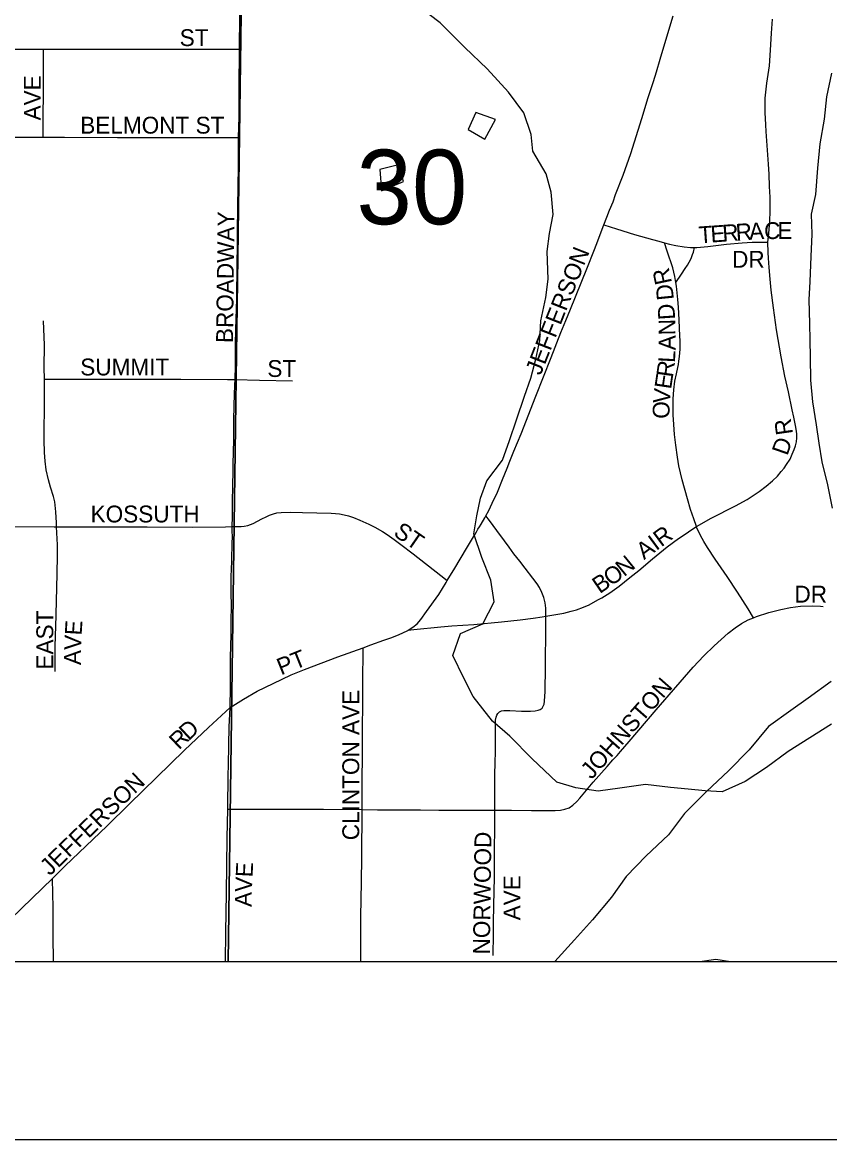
# Model space of a CAD drawing. Extents: x 0 to 1391, y -24 to 440.
# Drawn here: x 540.97 to 550.03, y 280 to 292.55 of the extents above; entities that cross this region are included whole.
import ezdxf

# ---------------------------------------------------------------- set-up
doc = ezdxf.new("R2010")
doc.units = 0
for name, color, linetype in [('GM_X_City_Street', 7, 'Continuous'), ('GM_X_City_Street_Text', 7, 'Continuous'), ('GM_X_Corporation', 7, 'Continuous'), ('GM_X_Minor_Lake', 7, 'Continuous'), ('GM_X_Minor_River', 7, 'Continuous'), ('GM_X_Section', 7, 'Continuous'), ('GM_X_Section_Text', 7, 'Continuous'), ('GM_X_Township', 7, 'Continuous'), ('SH_Data', 7, 'Continuous')]:
    doc.layers.add(name, color=color, linetype=linetype)

msp = doc.modelspace()

# ---------------------------------------------------------------- linework, layer by layer
at = {"layer": 'GM_X_City_Street'}
for points in [[(543.406, 292.248), (543.407, 292.284), (543.408, 292.357), (543.41, 292.516), (543.412, 292.685)], [(547.495, 290.273), (547.528, 290.359), (547.56, 290.438), (547.601, 290.534), (547.628, 290.614), (547.711, 290.832), (547.8, 291.077), (547.922, 291.468), (547.994, 291.704), (548.052, 291.886), (548.087, 291.994), (548.128, 292.134), (548.214, 292.423), (548.272, 292.623)], [(549.336, 290.08), (549.347, 290.176), (549.359, 290.317), (549.362, 290.427), (549.362, 290.584), (549.354, 290.706), (549.35, 290.843), (549.342, 290.957), (549.327, 291.165), (549.317, 291.324), (549.312, 291.398), (549.305, 291.535), (549.305, 291.647), (549.308, 291.696), (549.326, 291.867), (549.354, 292.06), (549.361, 292.177), (549.369, 292.299), (549.377, 292.429), (549.388, 292.586)], [(539.833, 292.249), (540.122, 292.248), (541.208, 292.249)], [(541.203, 291.259), (541.204, 291.39), (541.207, 291.858), (541.207, 292.129), (541.208, 292.249)], [(541.208, 292.249), (541.277, 292.249), (541.55, 292.248), (542.803, 292.246), (543.299, 292.247), (543.406, 292.248)], [(543.397, 291.256), (543.401, 291.488), (543.402, 291.561), (543.403, 291.765), (543.403, 291.884), (543.404, 291.968), (543.404, 292.004), (543.405, 292.053), (543.406, 292.211), (543.406, 292.248)], [(539.836, 291.251), (540.699, 291.258), (541.203, 291.259)], [(541.203, 291.259), (541.444, 291.259), (542.039, 291.255), (542.871, 291.255), (543.243, 291.256), (543.397, 291.256)], [(543.356, 288.537), (543.361, 288.695), (543.363, 288.834), (543.363, 288.938), (543.366, 289.097), (543.369, 289.217), (543.376, 289.44), (543.375, 289.57), (543.38, 289.707), (543.379, 289.767), (543.382, 289.868), (543.385, 290.011), (543.385, 290.192), (543.388, 290.48), (543.395, 290.931), (543.397, 291.241), (543.397, 291.256)], [(546.173, 287.005), (546.206, 287.068), (546.243, 287.147), (546.303, 287.272), (546.36, 287.415), (546.41, 287.54), (546.442, 287.622), (546.487, 287.734), (546.566, 287.928), (546.734, 288.351), (546.903, 288.784), (547.014, 289.067), (547.068, 289.2), (547.122, 289.328), (547.306, 289.78), (547.389, 289.996), (547.427, 290.094), (547.465, 290.196), (547.495, 290.273)], [(547.495, 290.273), (547.637, 290.229), (547.839, 290.167), (548.042, 290.11), (548.113, 290.09), (548.177, 290.072)], [(548.305, 289.625), (548.294, 289.695), (548.27, 289.792), (548.207, 289.98), (548.177, 290.072)], [(548.177, 290.072), (548.232, 290.057), (548.303, 290.042), (548.398, 290.027), (548.469, 290.02), (548.512, 290.02)], [(548.305, 289.625), (548.368, 289.721), (548.409, 289.783), (548.433, 289.822), (548.453, 289.857), (548.474, 289.895), (548.492, 289.941), (548.503, 289.968), (548.512, 290.02)], [(548.512, 290.02), (548.541, 290.02), (548.662, 290.031), (548.872, 290.058), (549.048, 290.072), (549.16, 290.078), (549.268, 290.081), (549.336, 290.08)], [(548.534, 286.887), (548.702, 286.979), (548.975, 287.117), (549.105, 287.19), (549.239, 287.279), (549.317, 287.341), (549.388, 287.4), (549.444, 287.453), (549.487, 287.505), (549.518, 287.543), (549.545, 287.584), (549.585, 287.644), (549.611, 287.7), (549.632, 287.753), (549.647, 287.792), (549.658, 287.836), (549.661, 287.883), (549.661, 287.927), (549.655, 287.98), (549.646, 288.021), (549.629, 288.115), (549.611, 288.198), (549.567, 288.398), (549.528, 288.574), (549.487, 288.792), (549.434, 289.095), (549.398, 289.342), (549.375, 289.54), (549.363, 289.666), (549.351, 289.796), (549.342, 289.899), (549.339, 289.964), (549.336, 290.08)], [(548.534, 286.887), (548.505, 286.971), (548.47, 287.076), (548.434, 287.196), (548.376, 287.411), (548.339, 287.569), (548.321, 287.666), (548.302, 287.8), (548.288, 287.921), (548.276, 288.089), (548.275, 288.137), (548.272, 288.235), (548.273, 288.321), (548.28, 288.42), (548.294, 288.518), (548.312, 288.6), (548.326, 288.671), (548.333, 288.705), (548.338, 288.744), (548.346, 288.795), (548.352, 288.877), (548.352, 288.926), (548.351, 288.95), (548.351, 288.975), (548.348, 289.023), (548.34, 289.207), (548.333, 289.349), (548.326, 289.436), (548.312, 289.585), (548.305, 289.625)], [(541.216, 288.54), (541.215, 288.674), (541.216, 288.922), (541.207, 289.195)], [(541.354, 286.883), (541.352, 286.927), (541.344, 287.051), (541.332, 287.162), (541.319, 287.222), (541.285, 287.329), (541.261, 287.412), (541.238, 287.521), (541.225, 287.62), (541.217, 287.718), (541.213, 287.855), (541.216, 288.327), (541.217, 288.426), (541.216, 288.54)], [(541.216, 288.54), (541.361, 288.54), (542.166, 288.541), (542.749, 288.541), (543.27, 288.539), (543.356, 288.537)], [(543.325, 286.885), (543.326, 286.996), (543.326, 287.094), (543.329, 287.217), (543.331, 287.291), (543.335, 287.563), (543.335, 287.588), (543.341, 287.859), (543.344, 288.073), (543.347, 288.248), (543.353, 288.478), (543.356, 288.537)], [(543.356, 288.537), (543.63, 288.531), (544, 288.522)], [(543.325, 286.885), (543.425, 286.888), (543.46, 286.891), (543.501, 286.898), (543.529, 286.908), (543.56, 286.921), (543.658, 286.973), (543.704, 286.996), (543.745, 287.014), (543.788, 287.03), (543.824, 287.039), (543.874, 287.043), (543.977, 287.046), (544.114, 287.044), (544.436, 287.037), (544.485, 287.034), (544.527, 287.029), (544.581, 287.019), (544.63, 287.006), (544.686, 286.986), (544.758, 286.957), (544.859, 286.914), (544.925, 286.88), (545.012, 286.829), (545.063, 286.795), (545.142, 286.74), (545.218, 286.684), (545.355, 286.58), (545.665, 286.337), (545.739, 286.279)], [(545.739, 286.279), (545.824, 286.417), (545.953, 286.639), (546.033, 286.772), (546.05, 286.802), (546.067, 286.828), (546.083, 286.855), (546.1, 286.882), (546.118, 286.911), (546.16, 286.982), (546.173, 287.005)], [(546.846, 285.878), (546.846, 285.927), (546.844, 285.968), (546.837, 286.029), (546.822, 286.089), (546.8, 286.147), (546.772, 286.202), (546.747, 286.243), (546.698, 286.306), (546.611, 286.418), (546.551, 286.498), (546.486, 286.581), (546.433, 286.655), (546.379, 286.726), (546.293, 286.841), (546.214, 286.953), (546.173, 287.005)], [(539.838, 286.886), (539.948, 286.886), (540.594, 286.888), (541.327, 286.883), (541.354, 286.883)], [(541.337, 285.257), (541.338, 285.54), (541.348, 285.887), (541.352, 286.061), (541.358, 286.185), (541.361, 286.371), (541.364, 286.545), (541.362, 286.681), (541.356, 286.816), (541.354, 286.883)], [(541.354, 286.883), (542.369, 286.884), (542.879, 286.88), (543.251, 286.882), (543.325, 286.885)], [(543.301, 284.853), (543.307, 285.083), (543.307, 285.268), (543.307, 285.414), (543.313, 285.672), (543.313, 285.855), (543.315, 285.965), (543.313, 286.172), (543.312, 286.28), (543.313, 286.329), (543.316, 286.403), (543.32, 286.502), (543.324, 286.712), (543.327, 286.761), (543.325, 286.848), (543.325, 286.885)], [(546.846, 285.878), (546.911, 285.889), (547.046, 285.913), (547.129, 285.934), (547.188, 285.95), (547.266, 285.979), (547.332, 286.008), (547.43, 286.061), (547.472, 286.087), (547.564, 286.142), (547.667, 286.218), (547.787, 286.313), (547.887, 286.392), (548.04, 286.522), (548.205, 286.657), (548.335, 286.752), (548.408, 286.802), (548.482, 286.852), (548.534, 286.887)], [(549.176, 285.861), (549.114, 285.96), (548.995, 286.149), (548.878, 286.326), (548.745, 286.521), (548.66, 286.651), (548.617, 286.717), (548.581, 286.784), (548.537, 286.879), (548.534, 286.887)], [(545.299, 285.722), (545.352, 285.754), (545.4, 285.793), (545.441, 285.843), (545.506, 285.933), (545.642, 286.124), (545.727, 286.259), (545.739, 286.279)], [(549.176, 285.861), (549.209, 285.875), (549.346, 285.921), (549.483, 285.956), (549.592, 285.978), (549.703, 285.991), (549.839, 285.995), (549.928, 285.99), (549.957, 285.988)], [(545.299, 285.722), (545.362, 285.728), (545.666, 285.76), (545.79, 285.77), (546.038, 285.785), (546.347, 285.814), (546.557, 285.838), (546.702, 285.856), (546.805, 285.871), (546.846, 285.878)], [(546.272, 283.701), (546.272, 283.76), (546.272, 283.865), (546.272, 283.948), (546.273, 284.022), (546.274, 284.096), (546.277, 284.236), (546.279, 284.356), (546.28, 284.43), (546.28, 284.492), (546.279, 284.572), (546.281, 284.646), (546.281, 284.712), (546.286, 284.744), (546.294, 284.767), (546.307, 284.788), (546.325, 284.805), (546.347, 284.815), (546.372, 284.819), (546.439, 284.819), (546.571, 284.814), (546.674, 284.814), (546.724, 284.815), (546.76, 284.822), (546.782, 284.832), (546.802, 284.847), (546.816, 284.867), (546.825, 284.89), (546.831, 284.926), (546.836, 285.034), (546.837, 285.077), (546.84, 285.263), (546.84, 285.399), (546.842, 285.461), (546.845, 285.61), (546.846, 285.749), (546.846, 285.878)], [(546.272, 283.701), (546.46, 283.699), (546.682, 283.697), (546.862, 283.695), (546.949, 283.698), (547.011, 283.701), (547.059, 283.711), (547.105, 283.728), (547.147, 283.755), (547.192, 283.798), (547.225, 283.834), (547.377, 284.014), (547.532, 284.192), (547.595, 284.264), (547.644, 284.316), (547.683, 284.361), (547.778, 284.471), (548.084, 284.827), (548.5, 285.305), (548.617, 285.433), (548.732, 285.546), (548.89, 285.687), (548.968, 285.748), (549.04, 285.796), (549.117, 285.837), (549.176, 285.861)], [(544.795, 285.525), (544.882, 285.557), (545.028, 285.611), (545.104, 285.637), (545.152, 285.656), (545.197, 285.672), (545.241, 285.694), (545.295, 285.719), (545.299, 285.722)], [(543.301, 284.853), (543.451, 284.949), (543.603, 285.038), (543.783, 285.124), (543.985, 285.221), (544.135, 285.282), (544.509, 285.421), (544.795, 285.525)], [(544.784, 283.707), (544.784, 283.742), (544.784, 283.972), (544.787, 284.376), (544.788, 284.61), (544.792, 284.904), (544.789, 285.062), (544.79, 285.234), (544.794, 285.409), (544.795, 285.525)], [(541.306, 282.933), (541.451, 283.074), (541.918, 283.522), (542.17, 283.771), (542.475, 284.067), (542.79, 284.375), (543.06, 284.63), (543.301, 284.853)], [(543.274, 283.713), (543.274, 283.723), (543.279, 284.095), (543.282, 284.205), (543.285, 284.429), (543.291, 284.636), (543.301, 284.853)], [(543.25, 282), (543.253, 282.332), (543.26, 282.767), (543.268, 283.388), (543.274, 283.713)], [(543.274, 283.713), (543.367, 283.713), (544.35, 283.711), (544.784, 283.707)], [(544.768, 282), (544.769, 282.506), (544.775, 282.891), (544.779, 283.173), (544.784, 283.707)], [(544.784, 283.707), (544.956, 283.706), (545.205, 283.706), (545.439, 283.704), (545.643, 283.701), (545.809, 283.701), (546.106, 283.702), (546.272, 283.701)], [(546.255, 282.067), (546.257, 282.307), (546.257, 282.437), (546.262, 282.635), (546.267, 282.946), (546.267, 283.152), (546.27, 283.284), (546.272, 283.473), (546.272, 283.59), (546.272, 283.701)], [(540.342, 282), (540.838, 282.478), (541.079, 282.714), (541.306, 282.933)], [(541.318, 282), (541.315, 282.289), (541.316, 282.612), (541.311, 282.761), (541.306, 282.933)]]:
    msp.add_lwpolyline(points, dxfattribs=at)
at = {"layer": 'GM_X_Corporation'}
msp.add_lwpolyline([(492, 286.106), (492, 282), (569.105, 282)], dxfattribs=at)
at = {"layer": 'GM_X_Minor_Lake'}
for p, q in [((546.059, 291.537), (545.973, 291.346)), ((546.16, 291.238), (546.278, 291.456)), ((545.973, 291.346), (546.16, 291.238)), ((544.98, 290.895), (545.002, 290.655)), ((545.247, 290.763), (545.19, 290.949)), ((545.002, 290.655), (545.247, 290.763))]:
    msp.add_line(p, q, dxfattribs=at)
for points in [[(546.278, 291.456), (546.059, 291.537)], [(545.19, 290.949), (544.98, 290.895)]]:
    msp.add_lwpolyline(points, dxfattribs=at)
at = {"layer": 'GM_X_Minor_River'}
for points in [[(550.049, 284.668), (549.566, 284.358), (549.321, 284.18), (549.083, 284.024), (548.823, 283.907), (548.633, 283.918), (548.443, 283.936), (548.245, 283.955), (547.964, 283.99), (547.675, 283.949), (547.431, 283.915), (547.18, 283.95), (546.968, 284.014), (546.69, 284.276), (546.442, 284.53), (546.246, 284.7), (546.029, 284.977), (545.925, 285.183), (545.799, 285.436), (545.886, 285.684), (546.138, 285.794), (546.263, 286.042), (546.228, 286.285), (546.125, 286.537), (546.037, 286.804), (546.07, 287.008), (546.11, 287.204), (546.181, 287.4), (546.359, 287.633), (546.438, 287.851), (546.517, 288.085), (546.604, 288.349), (546.675, 288.552), (546.731, 288.764), (546.779, 288.975), (546.789, 289.195), (546.846, 289.459), (546.871, 289.664), (546.86, 289.975), (546.885, 290.179), (546.926, 290.391), (546.906, 290.641), (546.848, 290.847), (546.699, 291.1), (546.679, 291.29), (546.598, 291.534), (546.426, 291.764), (546.186, 292.026), (545.937, 292.265), (545.659, 292.543), (545.411, 292.729)], [(550.049, 291.977), (549.993, 291.713), (549.967, 291.463), (549.918, 291.183), (549.892, 290.911), (549.873, 290.615), (549.824, 290.396), (549.829, 290.169), (549.818, 289.919), (549.807, 289.638), (549.797, 289.434), (549.802, 289.168), (549.807, 288.978), (549.812, 288.789), (549.816, 288.531), (549.836, 288.288), (549.879, 288.03), (549.907, 287.824), (549.942, 287.611), (550.007, 287.353), (550.057, 287.094)], [(550.048, 285.146), (549.787, 284.96), (549.595, 284.82), (549.342, 284.642), (549.125, 284.38), (548.894, 284.141), (548.648, 283.91), (548.401, 283.664), (548.223, 283.425), (547.969, 283.186), (547.746, 282.955), (547.583, 282.723), (547.367, 282.468), (547.166, 282.244), (546.944, 282)]]:
    msp.add_lwpolyline(points, dxfattribs=at)
at = {"layer": 'GM_X_Section'}
for p, q in [((523.404, 282), (543.281, 282)), ((543.281, 282), (548.574, 282)), ((548.917, 282), (550.172, 282))]:
    msp.add_line(p, q, dxfattribs=at)
for points in [[(543.281, 282), (543.458, 295.101), (523.431, 295.166), (523.404, 282)], [(550.964, 295.067), (543.458, 295.101), (543.281, 282)], [(548.574, 282), (548.751, 282.026), (548.917, 282)]]:
    msp.add_lwpolyline(points, dxfattribs=at)
at = {"layer": 'GM_X_Township'}
msp.add_lwpolyline([(492, 315.227), (492, 282), (569.034, 282)], dxfattribs=at)
at = {"layer": 'SH_Data'}
for p, q in [((492, 282), (628, 282)), ((492, 282), (628, 282)), ((490, 280), (630, 280))]:
    msp.add_line(p, q, dxfattribs=at)

# ---------------------------------------------------------------- texts
at = {"layer": 'GM_X_City_Street_Text'}
for s, height, rotation, p in [('ST', 0.1894, 0, (542.735, 292.282)), ('AVE', 0.1894, 90, (541.176, 291.447)), ('BELMONT ST', 0.1894, 0, (541.619, 291.299)), ('BROADWAY', 0.1894, 89.3027, (543.333, 288.946)), ('T', 0.189, 4.0467, (548.566, 290.066)), ('E', 0.189, 4.0556, (548.699, 290.075)), ('R', 0.189, 4.0597, (548.832, 290.085)), ('R', 0.189, 4.0438, (548.982, 290.095)), ('A', 0.189, 3.0174, (549.13, 290.106)), ('C', 0.189, 0.51, (549.295, 290.114)), ('E', 0.189, 0, (549.444, 290.116)), ('JEFFERSON', 0.1894, 68.4459, (546.786, 288.576)), ('DR', 0.1894, 0, (548.935, 289.793)), ('R', 0.189, 102.1459, (548.261, 289.625)), ('D', 0.189, 95.744, (548.282, 289.436)), ('D', 0.189, 93.7498, (548.297, 289.213)), ('N', 0.189, 90.6237, (548.3, 289.035)), ('A', 0.189, 89.9703, (548.3, 288.866)), ('SUMMIT', 0.1894, 0, (541.619, 288.583)), ('ST', 0.1894, 0, (543.719, 288.566)), ('L', 0.189, 87.0872, (548.293, 288.722)), ('R', 0.189, 81.9153, (548.27, 288.555)), ('E', 0.189, 81.553, (548.25, 288.422)), ('V', 0.189, 84.5047, (548.234, 288.259)), ('O', 0.189, 89.5409, (548.233, 288.096)), ('R', 0.189, 98.3024, (549.619, 287.928)), ('D', 0.189, 70.8739, (549.555, 287.674)), ('KOSSUTH', 0.1894, 0, (541.735, 286.932)), ('ST', 0.1894, 325.3181, (545.123, 286.792)), ('AIR', 0.1894, 36.3894, (547.947, 286.508)), ('N', 0.189, 39.1529, (547.723, 286.316)), ('B', 0.189, 34.4985, (547.449, 286.126)), ('O', 0.189, 34.5704, (547.573, 286.211)), ('DR', 0.1894, 0, (549.635, 286.032)), ('EAST', 0.1894, 90, (541.316, 285.28)), ('E', 0.189, 86.5549, (541.634, 285.66)), ('V', 0.189, 87.726, (541.627, 285.495)), ('A', 0.189, 89.5191, (541.626, 285.33)), ('PT', 0.1894, 21.7914, (543.872, 285.213)), ('JOHNSTON', 0.1894, 48.6729, (547.359, 284.037)), ('CLINTON AVE', 0.18939, 90, (544.75, 283.363)), ('D', 0.189, 42.7736, (542.835, 284.474)), ('R', 0.189, 43.3683, (542.726, 284.371)), ('JEFFERSON', 0.1894, 44.0602, (541.278, 282.956)), ('NORWOOD', 0.1894, 89.2272, (546.216, 282.079)), ('E', 0.189, 87.158, (543.552, 282.944)), ('V', 0.189, 87.5949, (543.545, 282.778)), ('AVE', 0.1894, 90, (546.559, 282.463)), ('A', 0.189, 89.1475, (543.542, 282.613))]:
    msp.add_text(s, height=height, rotation=rotation, dxfattribs=at).set_placement(p)
at = {"layer": 'GM_X_Section_Text'}
msp.add_text('30', height=0.8371, rotation=0, dxfattribs=at).set_placement((544.719, 290.281))

doc.saveas('drawing.dxf')
